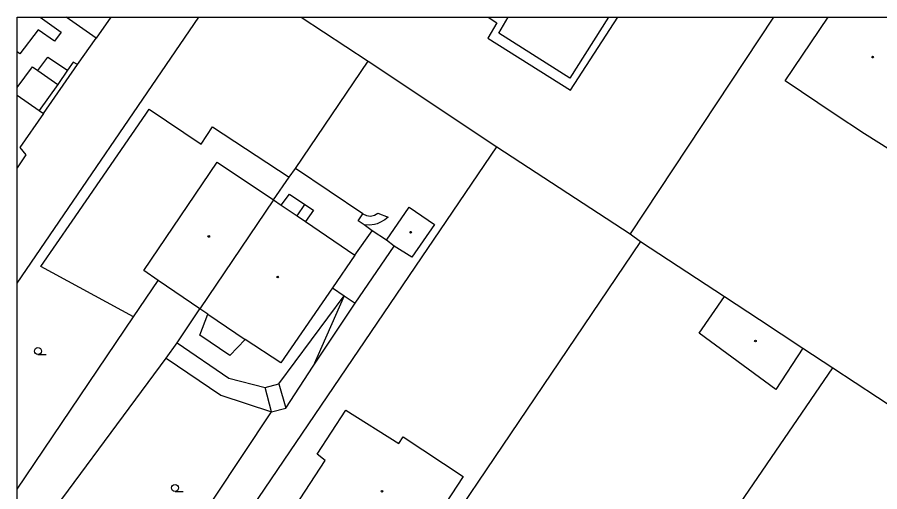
# Model space of a CAD drawing. Extents: x -600309 to -598967, y -1161267 to -1160292.
# Drawn here: x -600308.5 to -600216.3, y -1160343.1 to -1160292.3 of the extents above; entities that cross this region are included whole.
import ezdxf

# ---------------------------------------------------------------- set-up
doc = ezdxf.new("R2010")
doc.units = 0
for name, color, linetype in [('Level 11', 7, 'Continuous'), ('Level 36', 7, 'Continuous'), ('Level 39', 7, 'Continuous'), ('Level 5', 7, 'Continuous'), ('Level 7', 7, 'Continuous'), ('Vrstva 63', 7, 'Continuous')]:
    doc.layers.add(name, color=color, linetype=linetype)

msp = doc.modelspace()

# ---------------------------------------------------------------- linework, layer by layer
at = {"layer": 'Level 11'}
for p, q in [((-600278.1459, -1160292.3474), (-600270.99, -1160297.05)), ((-600227.6398, -1160292.3474), (-600242.9699, -1160315.51)), ((-600308.541, -1160300.673), (-600306.18, -1160302.33)), ((-600308.541, -1160342.8459), (-600296.1, -1160324.42))]:
    msp.add_line(p, q, dxfattribs=at)
for points in [[(-600306.0881, -1160292.3474), (-600306.09, -1160292.35), (-600303.84, -1160293.95), (-600304.57, -1160294.9), (-600306.32, -1160293.71), (-600308.27, -1160296.25), (-600308.541, -1160296.0566)], [(-600258.1533, -1160292.3474), (-600257.2199, -1160292.93), (-600258.19, -1160294.6), (-600249.34, -1160300.14), (-600244.2942, -1160292.3474)], [(-600302.09, -1160297.42), (-600300.1, -1160294.6)], [(-600306.34, -1160298.05), (-600305.27, -1160296.63), (-600303.15, -1160298.02)], [(-600305.73, -1160302.65), (-600302.09, -1160297.42)], [(-600302.09, -1160297.42), (-600302.55, -1160297.1599), (-600303.15, -1160298.02)], [(-600270.99, -1160297.05), (-600257.23, -1160306.23)], [(-600303.15, -1160298.02), (-600304.21, -1160299.53)], [(-600296.1, -1160324.42), (-600306, -1160319.03), (-600302.67, -1160314.18), (-600294.78, -1160302.71), (-600294.4099, -1160302.17), (-600288.87, -1160305.93), (-600287.64, -1160304.09), (-600279.44, -1160309.4699)], [(-600271.58, -1160313.38), (-600278.78, -1160308.52)], [(-600280.29, -1160312.46), (-600279.42, -1160311.27), (-600277.77, -1160312.39)], [(-600278.6, -1160313.6), (-600277.77, -1160312.39)], [(-600277.77, -1160312.39), (-600276.86, -1160313.01), (-600277.71, -1160314.21)], [(-600271.42, -1160314.57), (-600272.07, -1160314.13), (-600271.58, -1160313.38)], [(-600271.58, -1160313.38), (-600271.19, -1160313.58), (-600270.76, -1160313.64), (-600270.33, -1160313.54), (-600269.96, -1160313.3)], [(-600269.96, -1160313.3), (-600268.85, -1160313.74)], [(-600268.85, -1160313.74), (-600269.2199, -1160314.04), (-600269.76, -1160314.33), (-600270.04, -1160314.44), (-600270.33, -1160314.52), (-600270.86, -1160314.6), (-600271.42, -1160314.57)], [(-600272.4099, -1160317.81), (-600270.55, -1160315.2)], [(-600270.55, -1160315.2), (-600271.42, -1160314.57)], [(-600269.04, -1160316.19), (-600270.55, -1160315.2)], [(-600272.38, -1160322.95), (-600268.21, -1160316.83)], [(-600296.1, -1160324.42), (-600293.48, -1160320.53)], [(-600274.81, -1160321.32), (-600273.55, -1160322.17)], [(-600280.55, -1160331.57), (-600273.55, -1160322.17)], [(-600273.55, -1160322.17), (-600276.88, -1160329.68)], [(-600273.55, -1160322.17), (-600272.38, -1160322.95)], [(-600276.88, -1160329.68), (-600272.38, -1160322.95)], [(-600288.14, -1160324.13), (-600284.17, -1160326.83)], [(-600291.44, -1160327.18), (-600285.89, -1160330.98), (-600282.03, -1160331.9699)], [(-600292.59, -1160328.82), (-600286.75, -1160332.8), (-600281.32, -1160334.59)], [(-600279.81, -1160334.2), (-600276.88, -1160329.68)], [(-600282.03, -1160331.9699), (-600280.55, -1160331.57)], [(-600280.55, -1160331.57), (-600279.81, -1160334.2)], [(-600281.32, -1160334.59), (-600282.03, -1160331.9699)], [(-600281.32, -1160334.59), (-600279.81, -1160334.2)]]:
    msp.add_lwpolyline(points, dxfattribs=at)
at = {"layer": 'Level 36'}
for p, q in [((-600306.33, -1160328.445), (-600305.455, -1160328.445)), ((-600291.6599, -1160343.0949), (-600290.7849, -1160343.0949))]:
    msp.add_line(p, q, dxfattribs=at)
for centre in [(-600306.3301, -1160328.0699), (-600291.66, -1160342.7198)]:
    msp.add_circle(centre, 0.375, dxfattribs=at)
at = {"layer": 'Level 39'}
for centre, radius in [((-600217.02, -1160296.61), 0.09), ((-600217.02, -1160296.61), 0.0398), ((-600288.05, -1160315.81), 0.09), ((-600288.05, -1160315.81), 0.0398), ((-600266.45, -1160315.35), 0.09), ((-600266.45, -1160315.35), 0.0398), ((-600280.67, -1160320.15), 0.09), ((-600280.67, -1160320.15), 0.0398), ((-600229.56, -1160327), 0.09), ((-600229.56, -1160327), 0.0398), ((-600269.52, -1160343.07), 0.09), ((-600269.52, -1160343.07), 0.0398)]:
    msp.add_circle(centre, radius, dxfattribs=at)
at = {"layer": 'Level 5'}
for p, q in [((-600300.1, -1160294.6), (-600303.3195, -1160292.3474)), ((-600298.5365, -1160292.3474), (-600300.1, -1160294.6)), ((-600257.02, -1160294.06), (-600256.0285, -1160292.3474)), ((-600245.2716, -1160292.3474), (-600249.42, -1160298.88)), ((-600226.37, -1160299.17), (-600221.7758, -1160292.3474)), ((-600308.541, -1160299.8677), (-600306.92, -1160297.65)), ((-600307.62, -1160307.07), (-600308.541, -1160308.4533))]:
    msp.add_line(p, q, dxfattribs=at)
for points in [[(-600249.42, -1160298.88), (-600257.02, -1160294.06)], [(-600306.92, -1160297.65), (-600306.34, -1160298.05)], [(-600306.34, -1160298.05), (-600304.21, -1160299.53)], [(-600304.21, -1160299.53), (-600306.18, -1160302.33)], [(-600221.12, -1160302.7), (-600226.37, -1160299.17)], [(-600305.73, -1160302.65), (-600308.28, -1160306.3)], [(-600306.18, -1160302.33), (-600305.73, -1160302.65)], [(-600217.9, -1160304.83), (-600221.12, -1160302.7)], [(-600215.1, -1160306.58), (-600217.9, -1160304.83)], [(-600308.28, -1160306.3), (-600307.62, -1160307.07)], [(-600294.99, -1160319.44), (-600287.15, -1160307.84)], [(-600287.15, -1160307.84), (-600281.11, -1160311.9)], [(-600281.11, -1160311.9), (-600289, -1160323.54)], [(-600281.11, -1160311.9), (-600280.29, -1160312.46)], [(-600280.29, -1160312.46), (-600278.6, -1160313.6)], [(-600269.04, -1160316.19), (-600266.59, -1160312.6599)], [(-600266.59, -1160312.6599), (-600263.88, -1160314.52)], [(-600278.6, -1160313.6), (-600277.71, -1160314.21)], [(-600277.71, -1160314.21), (-600272.4099, -1160317.81)], [(-600263.88, -1160314.52), (-600266.32, -1160318.03)], [(-600268.21, -1160316.83), (-600269.04, -1160316.19)], [(-600266.32, -1160318.03), (-600268.21, -1160316.83)], [(-600272.4099, -1160317.81), (-600274.81, -1160321.32)], [(-600293.48, -1160320.53), (-600294.99, -1160319.44)], [(-600289, -1160323.54), (-600293.48, -1160320.53)], [(-600274.81, -1160321.32), (-600280.34, -1160329.32)], [(-600235.57, -1160326.15), (-600232.88, -1160322.24)], [(-600232.88, -1160322.24), (-600229.14, -1160324.7)], [(-600288.14, -1160324.13), (-600289, -1160323.54)], [(-600289.02, -1160326.38), (-600288.14, -1160324.13)], [(-600229.14, -1160324.7), (-600224.4699, -1160327.77)], [(-600227.38, -1160332.18), (-600235.57, -1160326.15)], [(-600285.81, -1160328.56), (-600289.02, -1160326.38)], [(-600284.17, -1160326.83), (-600285.81, -1160328.56)], [(-600280.34, -1160329.32), (-600284.17, -1160326.83)], [(-600224.4699, -1160327.77), (-600227.38, -1160332.18)], [(-600276.46, -1160339.11), (-600273.37, -1160334.39)], [(-600273.37, -1160334.39), (-600267.73, -1160337.96)], [(-600267.73, -1160337.96), (-600267.24, -1160337.25)], [(-600267.24, -1160337.25), (-600260.83, -1160341.49)], [(-600275.61, -1160339.77), (-600276.46, -1160339.11)], [(-600279.89, -1160346.36), (-600275.61, -1160339.77)], [(-600260.83, -1160341.49), (-600266.36, -1160349.95)]]:
    msp.add_lwpolyline(points, dxfattribs=at)
at = {"layer": 'Level 7'}
msp.add_line((-600308.541, -1160320.7938), (-600289.1183, -1160292.3474), dxfattribs=at)
for points in [[(-600278.78, -1160308.52), (-600270.99, -1160297.05)], [(-600293.45, -1160359.63), (-600257.23, -1160306.23)], [(-600257.23, -1160306.23), (-600242.9699, -1160315.51)], [(-600279.44, -1160309.4699), (-600278.78, -1160308.52)], [(-600281.11, -1160311.9), (-600279.44, -1160309.4699)], [(-600242.9699, -1160315.51), (-600241.86, -1160316.33)], [(-600241.86, -1160316.33), (-600277.5, -1160369.08)], [(-600241.86, -1160316.33), (-600232.88, -1160322.24)], [(-600291.44, -1160327.18), (-600289, -1160323.54)], [(-600292.59, -1160328.82), (-600291.44, -1160327.18)], [(-600224.4699, -1160327.77), (-600221.27, -1160329.87)], [(-600308.34, -1160350.09), (-600292.59, -1160328.82)], [(-600263.18, -1160391.15), (-600221.27, -1160329.87)], [(-600221.27, -1160329.87), (-600199.77, -1160343.98)], [(-600299.68, -1160362.18), (-600281.32, -1160334.59)]]:
    msp.add_lwpolyline(points, dxfattribs=at)
at = {"layer": 'Vrstva 63'}
msp.add_lwpolyline([(-600308.541, -1160292.3474), (-598967.1085, -1160292.3474), (-598967.1085, -1161267.0314), (-600308.541, -1161267.0314)], close=True, dxfattribs=at)

doc.saveas('drawing.dxf')
